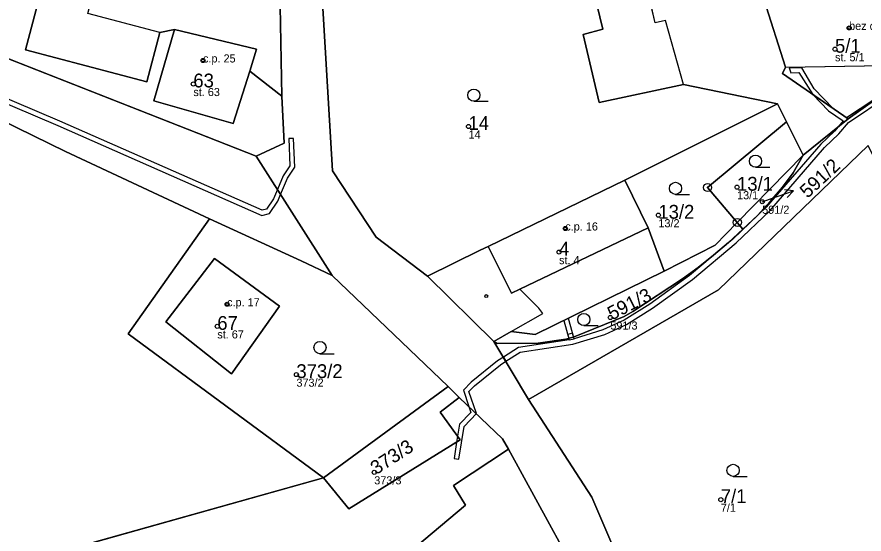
# Model space of a CAD drawing. Extents: x -680203 to -673936, y -1102717 to -1093650.
# Drawn here: x -678088.1 to -677983.8, y -1095189.8 to -1095126.1 of the extents above; entities that cross this region are included whole.
import ezdxf

# ---------------------------------------------------------------- set-up
doc = ezdxf.new("R2010")
doc.units = 0
for name, color, linetype in [('Definiční body', 7, 'Continuous'), ('Horni', 7, 'Continuous'), ('SOxx01xx_ŽSp_násyp_plocha', 7, 'Continuous'), ('SOxx02xx_Koleje_param další_Popis10', 7, 'Continuous'), ('SOxx02xx_Staničení_Popis10', 7, 'Continuous'), ('SOxxxxxx_Koleje_hlavní_body_Popis10', 7, 'Continuous'), ('SOxxxxxx_Koleje_LN_parametry_Popis10', 7, 'Continuous'), ('SOxxxxxx_Koleje_param další_Popis10', 7, 'Continuous'), ('SOxxxxxx_Osa_bod_P', 7, 'Continuous'), ('SOxxxxxx_Staničení_Popis10', 7, 'Continuous'), ('x_prac', 7, 'Continuous')]:
    doc.layers.add(name, color=color, linetype=linetype)

msp = doc.modelspace()

# ---------------------------------------------------------------- linework, layer by layer
at = {"layer": 'Definiční body'}
for centre in [(-677985.61, -1095127.46), (-677987.35, -1095130.08), (-678065.22, -1095131.47), (-678066.41, -1095134.37), (-678032.51, -1095139.61), (-677999.42, -1095147.09), (-677996.32, -1095148.88), (-678009.11, -1095150.54), (-678020.58, -1095152.18), (-678021.35, -1095155.09), (-678062.25, -1095161.52), (-678015.03, -1095163.15), (-678063.46, -1095164.24), (-678053.71, -1095170.19), (-678044.12, -1095182.23), (-678001.42, -1095185.6)]:
    msp.add_circle(centre, 0.25, dxfattribs=at)
at = {"layer": 'Horni'}
for points in [[(-678080.64, -1095105.74), (-678087.08, -1095130.18), (-678072.13, -1095134.12), (-678070.52, -1095128.02), (-678079.42, -1095125.68), (-678074.56, -1095107.24)], [(-678006, -1095134.44), (-678008.25, -1095126.53), (-678009.52, -1095126.84), (-678013.46, -1095109.62), (-678019.72, -1095111.58), (-678018.19, -1095118.44), (-678015.94, -1095127.62), (-678018.37, -1095128.29), (-678016.39, -1095136.64)], [(-677996.11, -1095123.87), (-677993.44, -1095132.3), (-677976.42, -1095132.01), (-677976.55, -1095123.47)], [(-678058.61, -1095130.09), (-678068.72, -1095127.66), (-678071.26, -1095136.44), (-678061.49, -1095139.24), (-678059.46, -1095132.79)], [(-678013.25, -1095146.22), (-678030.07, -1095154.38), (-678027.22, -1095160.17), (-678026.18, -1095159.67), (-678010.39, -1095152.09)], [(-678069.81, -1095163.69), (-678061.73, -1095170.09), (-678055.78, -1095161.77), (-678063.81, -1095155.87)]]:
    msp.add_lwpolyline(points, close=True, dxfattribs=at)
at = {"layer": 'SOxx01xx_ŽSp_násyp_plocha'}
for points in [[(-678012.29, -1095197.02), (-678017.32, -1095185.3), (-678025.1, -1095173.27), (-678029.37, -1095166.09), (-678037.56, -1095158.06), (-678043.9, -1095153.26), (-678049.25, -1095145.08), (-678050.8, -1095119.44), (-678050.48, -1095089.71), (-678049.42, -1095087.82), (-678048.07, -1095087.86), (-678044.23, -1095077.37), (-678041.43, -1095072.47), (-678040.07, -1095070.27), (-678040.59, -1095065.79), (-678041.31, -1095062.08), (-678041.69, -1095060.09), (-678047.47, -1095053), (-678053.92, -1095026.84), (-678085.08, -1094995.98), (-678104.64, -1094979.46), (-678139.44, -1094951.94), (-678179.51, -1094918.11)], [(-678183.23, -1094920.19), (-678107.51, -1094982.3), (-678086.9, -1094999.13), (-678058.86, -1095028.52), (-678052.09, -1095052.19), (-678052.22, -1095076.15), (-678056.2, -1095097.81), (-678056.19, -1095099), (-678056.04, -1095107), (-678055.51, -1095135.86), (-678055.24, -1095141.65), (-678058.68, -1095143.27), (-678049.3, -1095157.98), (-678035.03, -1095171.65), (-678033.64, -1095172.99), (-678028.3, -1095178.1), (-678027.6, -1095179.38), (-678016.02, -1095200.5)], [(-678145.79, -1095123.3), (-678119.82, -1095124.31), (-678098.24, -1095134.84), (-678082.17, -1095142.68), (-678064.44, -1095150.98), (-678053.14, -1095156.15), (-678049.3, -1095157.98), (-678058.68, -1095143.27), (-678118.15, -1095119.86), (-678119.43, -1095119.35), (-678124.66, -1095119.2), (-678190.58, -1095117.57)], [(-677976.42, -1095132.01), (-677985.74, -1095138.67), (-677991.28, -1095143.14), (-677992.52, -1095145.34), (-677993.8, -1095147.08), (-677995.35, -1095148.84), (-677996.9, -1095150.57), (-677998.7, -1095152.25), (-678000.48, -1095153.91), (-678002.32, -1095155.45), (-678004.21, -1095156.97), (-678006.13, -1095158.4), (-678012.27, -1095162.41), (-678013.31, -1095163.02), (-678019.48, -1095165.53), (-678020.51, -1095165.81), (-678023.92, -1095166.3), (-678028.98, -1095166.37), (-678029.37, -1095166.09), (-678025.1, -1095173.27), (-678001.72, -1095159.75), (-677983.27, -1095141.96)]]:
    msp.add_lwpolyline(points, dxfattribs=at)
for points in [[(-678055.51, -1095135.86), (-678059.46, -1095132.79), (-678061.49, -1095139.24), (-678071.26, -1095136.44), (-678068.72, -1095127.66), (-678070.52, -1095128.02), (-678072.13, -1095134.12), (-678087.08, -1095130.18), (-678080.64, -1095105.74), (-678074.56, -1095107.24), (-678070.87, -1095106.1), (-678070.19, -1095098.22), (-678056.19, -1095099), (-678056.2, -1095097.81), (-678058.85, -1095095.75), (-678093.71, -1095066.49), (-678118.15, -1095119.86), (-678058.68, -1095143.27), (-678055.24, -1095141.65)], [(-677976.42, -1095132.01), (-677965.74, -1095124.62), (-677953.07, -1095116.94), (-677949.45, -1095114.75), (-677950.08, -1095111.69), (-677949.81, -1095111.49), (-677955.71, -1095099.59), (-677960.88, -1095103.06), (-677963.16, -1095096.67), (-677964.52, -1095097.09), (-677987.5, -1095104.15), (-677986, -1095110.33), (-677996.11, -1095123.87), (-677993.44, -1095132.3), (-677993.81, -1095133.08), (-677985.74, -1095138.67)], [(-678070.19, -1095098.22), (-678070.87, -1095106.1), (-678074.56, -1095107.24), (-678080.64, -1095105.74), (-678087.08, -1095130.18), (-678072.13, -1095134.12), (-678070.52, -1095128.02), (-678068.72, -1095127.66), (-678058.61, -1095130.09), (-678059.46, -1095132.79), (-678055.51, -1095135.86), (-678056.04, -1095107), (-678056.19, -1095099)], [(-678016.39, -1095136.64), (-678006, -1095134.44), (-677994.42, -1095136.81), (-677993.32, -1095139.04), (-677991.28, -1095143.14), (-677985.74, -1095138.67), (-677993.81, -1095133.08), (-677993.44, -1095132.3), (-677996.11, -1095123.87), (-678001.76, -1095106.03), (-678005, -1095106.12), (-678013.46, -1095109.62), (-678019.72, -1095111.58), (-678027.16, -1095113.9), (-678033.14, -1095115.83), (-678034.31, -1095116.22), (-678038.17, -1095117.61), (-678035.97, -1095122.62), (-678031.46, -1095120.96), (-678030.79, -1095122.61), (-678018.19, -1095118.44), (-678015.94, -1095127.62), (-678018.37, -1095128.29)], [(-678049.25, -1095145.08), (-678043.9, -1095153.26), (-678037.56, -1095158.06), (-678031.06, -1095154.86), (-678030.07, -1095154.38), (-678013.25, -1095146.22), (-677994.42, -1095136.81), (-678006, -1095134.44), (-678016.39, -1095136.64), (-678018.37, -1095128.29), (-678015.94, -1095127.62), (-678018.19, -1095118.44), (-678030.79, -1095122.61), (-678031.46, -1095120.96), (-678035.97, -1095122.62), (-678038.17, -1095117.61), (-678046.26, -1095118.96), (-678050.8, -1095119.44)], [(-678071.26, -1095136.44), (-678061.49, -1095139.24), (-678059.46, -1095132.79), (-678058.61, -1095130.09), (-678068.72, -1095127.66)], [(-678098.24, -1095134.84), (-678127.69, -1095198.62), (-678123.54, -1095199.89), (-678117.75, -1095198.07), (-678114.83, -1095200.99), (-678050.39, -1095182.93), (-678074.43, -1095165.15), (-678064.44, -1095150.98), (-678082.17, -1095142.68)], [(-677993.32, -1095139.04), (-677994.42, -1095136.81), (-678013.25, -1095146.22), (-678010.39, -1095152.09), (-678008.38, -1095157.45), (-678002.13, -1095154.23), (-677999.39, -1095151.43), (-678003.05, -1095147.13)], [(-677991.28, -1095143.14), (-677993.32, -1095139.04), (-678003.05, -1095147.13), (-677999.39, -1095151.43)], [(-678001.72, -1095159.75), (-678025.1, -1095173.27), (-678017.32, -1095185.3), (-678012.29, -1095197.02), (-678009.71, -1095205.86), (-678009.73, -1095210.69), (-677998.26, -1095206.72), (-677990.1, -1095203.9), (-677985.08, -1095214.95), (-677966.62, -1095195.86), (-677980.67, -1095174.81), (-677971, -1095167.08), (-677983.27, -1095141.96)], [(-677999.39, -1095151.43), (-677998.7, -1095152.25), (-677996.9, -1095150.57), (-677995.35, -1095148.84), (-677993.8, -1095147.08), (-677992.52, -1095145.34), (-677991.28, -1095143.14)], [(-678008.38, -1095157.45), (-678010.39, -1095152.09), (-678013.25, -1095146.22), (-678030.07, -1095154.38), (-678031.06, -1095154.86), (-678037.56, -1095158.06), (-678029.37, -1095166.09), (-678027.25, -1095164.88), (-678024.28, -1095165.26)], [(-678074.43, -1095165.15), (-678050.39, -1095182.93), (-678035.03, -1095171.65), (-678049.3, -1095157.98), (-678053.14, -1095156.15), (-678064.44, -1095150.98)], [(-678023.92, -1095166.3), (-678020.51, -1095165.81), (-678019.48, -1095165.53), (-678013.31, -1095163.02), (-678012.27, -1095162.41), (-678006.13, -1095158.4), (-678004.21, -1095156.97), (-678002.32, -1095155.45), (-678000.48, -1095153.91), (-677998.7, -1095152.25), (-677999.39, -1095151.43), (-678002.13, -1095154.23), (-678008.38, -1095157.45), (-678024.28, -1095165.26), (-678027.25, -1095164.88), (-678029.37, -1095166.09), (-678028.98, -1095166.37)], [(-678063.81, -1095155.87), (-678069.81, -1095163.69), (-678061.73, -1095170.09), (-678055.78, -1095161.77)], [(-678063.81, -1095155.87), (-678055.78, -1095161.77), (-678061.73, -1095170.09), (-678069.81, -1095163.69)], [(-678033.64, -1095172.99), (-678035.03, -1095171.65), (-678050.39, -1095182.93), (-678047.27, -1095186.72), (-678033.54, -1095178.24), (-678035.98, -1095174.83)], [(-678119.4, -1095232.81), (-678099.96, -1095241.33), (-678077.34, -1095223.26), (-678062.39, -1095211.11), (-678032.87, -1095186.3), (-678034.34, -1095183.87), (-678027.6, -1095179.38), (-678028.3, -1095178.1), (-678033.64, -1095172.99), (-678035.98, -1095174.83), (-678033.54, -1095178.24), (-678047.27, -1095186.72), (-678050.39, -1095182.93), (-678114.83, -1095200.99), (-678117.75, -1095198.07), (-678123.54, -1095199.89), (-678137.52, -1095225.54)], [(-678062.39, -1095211.11), (-678058.36, -1095215.13), (-678040.06, -1095200.38), (-678034.7, -1095196.06), (-678035.29, -1095195.31), (-678030.26, -1095191.38), (-678027.02, -1095195.47), (-678026.25, -1095194.76), (-678021.96, -1095200.54), (-678022.59, -1095201.06), (-678019.34, -1095205.15), (-678024.76, -1095209.29), (-678025.53, -1095208.46), (-678029.36, -1095211.26), (-678027.74, -1095213.39), (-678015.49, -1095210.35), (-678016.02, -1095200.5), (-678027.6, -1095179.38), (-678034.34, -1095183.87), (-678032.87, -1095186.3)]]:
    msp.add_lwpolyline(points, close=True, dxfattribs=at)
at = {"layer": 'SOxx02xx_Koleje_param další_Popis10'}
for centre, radius in [((-678003.05, -1095147.13), 0.5), ((-678003.05, -1095147.13), 0.0303), ((-677999.39, -1095151.43), 0.5), ((-677999.39, -1095151.43), 0.0303)]:
    msp.add_circle(centre, radius, dxfattribs=at)
at = {"layer": 'SOxx02xx_Staničení_Popis10'}
for p, q in [((-677992.47, -1095147.54), (-677993.58, -1095147.4)), ((-677995.31, -1095148.52), (-677992.47, -1095147.54)), ((-677992.47, -1095147.54), (-677993.26, -1095148.34)), ((-677996.32, -1095148.88), (-677995.31, -1095148.52))]:
    msp.add_line(p, q, dxfattribs=at)
at = {"layer": 'SOxxxxxx_Koleje_hlavní_body_Popis10'}
for p, q in [((-678031.85, -1095136.49), (-678030.1, -1095136.49)), ((-677997.14, -1095144.64), (-677995.39, -1095144.64)), ((-678007.01, -1095147.98), (-678005.26, -1095147.98)), ((-678018.29, -1095164.14), (-678016.54, -1095164.14)), ((-678050.81, -1095167.61), (-678049.06, -1095167.61)), ((-677999.91, -1095182.74), (-677998.16, -1095182.74))]:
    msp.add_line(p, q, dxfattribs=at)
for centre in [(-678031.85, -1095135.74), (-677997.14, -1095143.89), (-678007.01, -1095147.23), (-678018.29, -1095163.39), (-678050.81, -1095166.86), (-677999.91, -1095181.99)]:
    msp.add_circle(centre, 0.75, dxfattribs=at)
at = {"layer": 'SOxxxxxx_Koleje_LN_parametry_Popis10'}
for points in [[(-678108.01, -1095128.9), (-678083.11, -1095139.5), (-678057.99, -1095150.58), (-678057.04, -1095150.33), (-678055.99, -1095148.8), (-678055.67, -1095148), (-678054.83, -1095145.96), (-678053.91, -1095144.62), (-678054.06, -1095141.08), (-678054.66, -1095141.1), (-678054.51, -1095144.44), (-678055.36, -1095145.68), (-678056.06, -1095147.38), (-678056.53, -1095148.52), (-678057.4, -1095149.81), (-678057.93, -1095149.94), (-678082.87, -1095138.95), (-678107.77, -1095128.34)], [(-677980.77, -1095135.12), (-677985.74, -1095138.67), (-677986.98, -1095139.67), (-677987.42, -1095140.18), (-677989.1, -1095141.79), (-677995.82, -1095149.57), (-677999.94, -1095153.5), (-678005.29, -1095157.98), (-678010.18, -1095161.51), (-678013.34, -1095163.48), (-678015.94, -1095164.67), (-678019.5, -1095165.77), (-678019.69, -1095165.08), (-678020.27, -1095165.24), (-678020.09, -1095165.9), (-678026.36, -1095166.86), (-678028.21, -1095168.04), (-678027.91, -1095168.55), (-678026.14, -1095167.44), (-678019.64, -1095166.44), (-678015.72, -1095165.23), (-678013.06, -1095164), (-678009.84, -1095162.01), (-678004.93, -1095158.46), (-677999.54, -1095153.94), (-677995.38, -1095149.99), (-677988.66, -1095142.21), (-677986.9, -1095140.5), (-677985.69, -1095139.1), (-677980.8, -1095135.83)]]:
    msp.add_lwpolyline(points, dxfattribs=at)
for points in [[(-677993.01, -1095132.39), (-677992.78, -1095132.98), (-677991.79, -1095132.96), (-677990.08, -1095135.66), (-677987.57, -1095137.4), (-677989.93, -1095134.96), (-677991.45, -1095132.36)], [(-677990.08, -1095135.66), (-677988.14, -1095137.68), (-677986.34, -1095138.93), (-677986.98, -1095139.67), (-677985.74, -1095138.67), (-677985.93, -1095138.54), (-677987.57, -1095137.4)], [(-677985.93, -1095138.54), (-677985.74, -1095138.67), (-677980.77, -1095135.12)], [(-678020.09, -1095165.9), (-678019.5, -1095165.77), (-678020.2, -1095163.26), (-678020.75, -1095163.53)], [(-678032.22, -1095174.84), (-678033.62, -1095176.29), (-678033.86, -1095177.79), (-678033.97, -1095178.51), (-678034.29, -1095180.54), (-678033.7, -1095180.63), (-678033.06, -1095176.57), (-678031.54, -1095175), (-678032.46, -1095172.26), (-678031.76, -1095171.58), (-678028.57, -1095168.97), (-678027.91, -1095168.55), (-678028.21, -1095168.04), (-678028.94, -1095168.51), (-678032.16, -1095171.14), (-678033.14, -1095172.1), (-678032.47, -1095174.11)]]:
    msp.add_lwpolyline(points, close=True, dxfattribs=at)
at = {"layer": 'SOxxxxxx_Koleje_param další_Popis10'}
for centre in [(-677985.62, -1095127.46), (-678065.23, -1095131.47), (-678020.59, -1095152.18), (-678030.32, -1095160.51), (-678062.26, -1095161.52)]:
    msp.add_circle(centre, 0.175, dxfattribs=at)
at = {"layer": 'SOxxxxxx_Staničení_Popis10'}
for p, q in [((-678009.52, -1095126.84), (-678013.46, -1095109.62)), ((-678070.52, -1095128.02), (-678079.42, -1095125.68)), ((-678008.25, -1095126.53), (-678009.52, -1095126.84)), ((-678006, -1095134.44), (-678008.25, -1095126.53)), ((-677993.44, -1095132.3), (-677976.42, -1095132.01)), ((-678010.39, -1095152.09), (-678026.18, -1095159.67)), ((-678027.22, -1095160.17), (-678030.07, -1095154.38)), ((-678026.18, -1095159.67), (-678027.22, -1095160.17)), ((-678023.85, -1095161.99), (-678026.18, -1095159.67)), ((-678023.33, -1095162.64), (-678023.85, -1095161.99)), ((-678027.25, -1095164.88), (-678023.33, -1095162.64))]:
    msp.add_line(p, q, dxfattribs=at)
at = {"layer": 'x_prac'}
for p, q in [((-678118.15, -1095119.86), (-678058.68, -1095143.27)), ((-678059.46, -1095132.79), (-678055.51, -1095135.86)), ((-678013.25, -1095146.22), (-677994.42, -1095136.81)), ((-677994.42, -1095136.81), (-677993.32, -1095139.04)), ((-677993.32, -1095139.04), (-677991.28, -1095143.14)), ((-677991.28, -1095143.14), (-677985.74, -1095138.67)), ((-678049.3, -1095157.98), (-678058.68, -1095143.27)), ((-677999.39, -1095151.43), (-677991.28, -1095143.14)), ((-678010.39, -1095152.09), (-678013.25, -1095146.22)), ((-677998.7, -1095152.25), (-677999.39, -1095151.43)), ((-678008.38, -1095157.45), (-678010.39, -1095152.09)), ((-678035.03, -1095171.65), (-678049.3, -1095157.98)), ((-678037.56, -1095158.06), (-678029.37, -1095166.09)), ((-678029.37, -1095166.09), (-678027.25, -1095164.88)), ((-678025.1, -1095173.27), (-678029.37, -1095166.09)), ((-678050.39, -1095182.93), (-678035.03, -1095171.65)), ((-678033.64, -1095172.99), (-678035.03, -1095171.65)), ((-678114.83, -1095200.99), (-678050.39, -1095182.93))]:
    msp.add_line(p, q, dxfattribs=at)
for points in [[(-678056.19, -1095099), (-678070.19, -1095098.22), (-678070.87, -1095106.1), (-678074.56, -1095107.24), (-678080.64, -1095105.74), (-678087.08, -1095130.18), (-678072.13, -1095134.12), (-678070.52, -1095128.02), (-678068.72, -1095127.66)], [(-678055.51, -1095135.86), (-678056.04, -1095107), (-678056.19, -1095099)], [(-677985.74, -1095138.67), (-677976.42, -1095132.01), (-677965.74, -1095124.62), (-677953.07, -1095116.94)], [(-678038.17, -1095117.61), (-678035.97, -1095122.62), (-678031.46, -1095120.96), (-678030.79, -1095122.61), (-678018.19, -1095118.44), (-678015.94, -1095127.62), (-678018.37, -1095128.29), (-678016.39, -1095136.64), (-678006, -1095134.44), (-677994.42, -1095136.81)], [(-678050.8, -1095119.44), (-678049.25, -1095145.08), (-678043.9, -1095153.26), (-678037.56, -1095158.06)], [(-677996.11, -1095123.87), (-677993.44, -1095132.3), (-677993.81, -1095133.08), (-677985.74, -1095138.67)], [(-678068.72, -1095127.66), (-678071.26, -1095136.44), (-678061.49, -1095139.24), (-678059.46, -1095132.79)], [(-678068.72, -1095127.66), (-678058.61, -1095130.09), (-678059.46, -1095132.79)], [(-678098.24, -1095134.84), (-678082.17, -1095142.68), (-678064.44, -1095150.98)], [(-678058.68, -1095143.27), (-678055.24, -1095141.65), (-678055.51, -1095135.86)], [(-677999.39, -1095151.43), (-678003.05, -1095147.13), (-677993.32, -1095139.04)], [(-677983.27, -1095141.96), (-678001.72, -1095159.75), (-678025.1, -1095173.27)], [(-677991.28, -1095143.14), (-677992.52, -1095145.34), (-677993.8, -1095147.08), (-677995.35, -1095148.84), (-677996.9, -1095150.57), (-677998.7, -1095152.25)], [(-678013.25, -1095146.22), (-678030.07, -1095154.38), (-678031.06, -1095154.86), (-678037.56, -1095158.06)], [(-678064.44, -1095150.98), (-678074.43, -1095165.15), (-678050.39, -1095182.93)], [(-678049.3, -1095157.98), (-678053.14, -1095156.15), (-678064.44, -1095150.98)], [(-678008.38, -1095157.45), (-678002.13, -1095154.23), (-677999.39, -1095151.43)], [(-678029.37, -1095166.09), (-678028.98, -1095166.37), (-678023.92, -1095166.3), (-678020.51, -1095165.81), (-678019.48, -1095165.53), (-678013.31, -1095163.02), (-678012.27, -1095162.41), (-678006.13, -1095158.4), (-678004.21, -1095156.97), (-678002.32, -1095155.45), (-678000.48, -1095153.91), (-677998.7, -1095152.25)], [(-678063.81, -1095155.87), (-678069.81, -1095163.69), (-678061.73, -1095170.09), (-678055.78, -1095161.77), (-678063.81, -1095155.87)], [(-678027.25, -1095164.88), (-678024.28, -1095165.26), (-678008.38, -1095157.45)], [(-678050.39, -1095182.93), (-678047.27, -1095186.72), (-678033.54, -1095178.24), (-678035.98, -1095174.83), (-678033.64, -1095172.99)], [(-678033.64, -1095172.99), (-678028.3, -1095178.1), (-678027.6, -1095179.38)], [(-678025.1, -1095173.27), (-678017.32, -1095185.3), (-678012.29, -1095197.02), (-678009.71, -1095205.86), (-678009.73, -1095210.69)], [(-678027.6, -1095179.38), (-678034.34, -1095183.87), (-678032.87, -1095186.3), (-678062.39, -1095211.11)], [(-678015.49, -1095210.35), (-678016.02, -1095200.5), (-678027.6, -1095179.38)]]:
    msp.add_lwpolyline(points, dxfattribs=at)

# ---------------------------------------------------------------- texts
at = {"layer": 'Definiční body'}
for s, p in [('bez cp/ce', (-677985.61, -1095127.71)), ('c.p. 25', (-678065.22, -1095131.72)), ('st. 5/1', (-677987.35, -1095131.57)), ('st. 63', (-678066.41, -1095135.86)), ('14', (-678032.51, -1095141.1)), ('13/1', (-677999.42, -1095148.58)), ('591/2', (-677996.32, -1095150.37)), ('c.p. 16', (-678020.58, -1095152.43)), ('13/2', (-678009.11, -1095152.03)), ('st. 4', (-678021.35, -1095156.58)), ('c.p. 17', (-678062.25, -1095161.77)), ('591/3', (-678015.03, -1095164.64)), ('st. 67', (-678063.46, -1095165.73)), ('373/2', (-678053.71, -1095171.68)), ('373/3', (-678044.12, -1095183.72)), ('7/1', (-678001.42, -1095187.09))]:
    msp.add_text(s, height=1, dxfattribs=at).set_placement(p)
at = {"layer": 'SOxxxxxx_Osa_bod_P'}
for s, p in [('5/1', (-677987.35, -1095130.51)), ('63', (-678066.41, -1095134.79)), ('14', (-678032.51, -1095140.03)), ('13/1', (-677999.42, -1095147.52)), ('13/2', (-678009.11, -1095150.97)), ('4', (-678021.35, -1095155.52)), ('67', (-678063.46, -1095164.67)), ('373/2', (-678053.71, -1095170.61)), ('7/1', (-678001.42, -1095186.02))]:
    msp.add_text(s, height=1.7, dxfattribs=at).set_placement(p)
for s, rotation, p in [('591/2', 43, (-677990.73, -1095148.53)), ('591/3', 27, (-678014.84, -1095163.53)), ('373/3', 33, (-678043.89, -1095182.59))]:
    msp.add_text(s, height=1.7, rotation=rotation, dxfattribs=at).set_placement(p)

doc.saveas('drawing.dxf')
